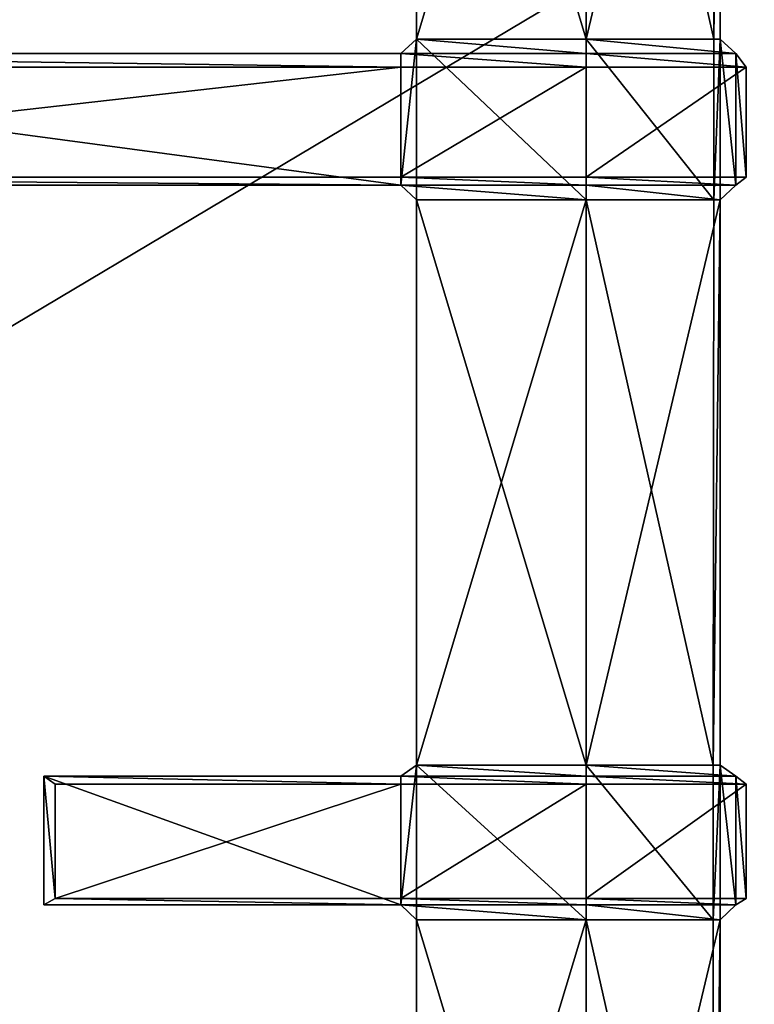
# Model space of a CAD drawing. Extents: x 0 to 31, y 0 to 21.2.
# Tile 515 of 574: x 19 to 20.8, y 10 to 12.5. Entities that reach past the tile are written whole.
import ezdxf

# ---------------------------------------------------------------- set-up
doc = ezdxf.new("R2010")
doc.units = 0
doc.header["$MEASUREMENT"] = 0
doc.layers.get('0').update_dxf_attribs({"color": 13, "linetype": 'CONTINUOUS'})
for name, color, linetype in [('CAST_IRON', 250, 'CONTINUOUS'), ('GALVANIZED_METAL', 252, 'CONTINUOUS'), ('GRATES', 250, 'CONTINUOUS')]:
    doc.layers.add(name, color=color, linetype=linetype)

# ---------------------------------------------------------------- blocks, each defined once
blk = doc.blocks.new('NGM5058UC_TRADECAD_DXF')
at = {"layer": 'GRATES', "color": 0}
for p, q in [((4.4517, 3.22635, 0.98805), (4.4517, 1.80565, 0.98805)), ((4.4517, 1.80565, 0.70725), (4.4517, 3.22635, 0.70725)), ((4.4517, 1.80565, 0.70725), (4.4517, 3.22635, 0.70725)), ((4.4517, 3.22635, 0.98805), (4.4517, 1.80565, 0.98805)), ((4.8784, 1.80565, 0.98805), (4.8784, 3.22635, 0.98805)), ((4.8784, 3.22635, 0.70725), (4.8784, 1.80565, 0.70725)), ((4.8784, 3.22635, 0.70725), (4.8784, 1.80565, 0.70725)), ((4.8784, 1.80565, 0.98805), (4.8784, 3.22635, 0.98805)), ((5.199, 3.22635, 0.70725), (5.199, 1.80565, 0.70725)), ((5.199, 3.22635, 0.70725), (5.199, 1.80565, 0.70725)), ((5.2143, 1.80565, 0.98805), (5.2143, 3.22635, 0.98805)), ((5.2143, 1.80565, 0.98805), (5.2143, 3.22635, 0.98805)), ((4.4517, 1.80565, 0.98805), (4.413, 1.76955, 1.46245)), ((4.4517, 1.80565, 0.98805), (4.413, 1.76955, 1.46245)), ((4.4517, 1.80565, 0.98805), (4.4517, 1.80565, 0.70725)), ((4.4517, 1.80565, 0.98805), (4.4517, 1.80565, 0.70725)), ((4.4517, 1.80565, 0.98805), (4.4517, 1.40255, 0.98805)), ((4.4517, 1.40255, 0.70725), (4.4517, 1.80565, 0.70725)), ((4.4517, 1.80565, 0.98805), (4.4517, 1.40255, 0.98805)), ((4.8784, 1.80565, 0.70725), (4.4517, 1.80565, 0.70725)), ((4.4517, 1.40255, 0.70725), (4.4517, 1.80565, 0.70725)), ((4.8784, 1.80565, 0.70725), (4.4517, 1.80565, 0.70725)), ((4.8784, 1.80565, 0.98805), (4.4517, 1.80565, 0.98805)), ((4.8784, 1.80565, 0.98805), (4.4517, 1.80565, 0.98805)), ((5.2143, 1.80565, 0.98805), (4.8784, 1.80565, 0.98805)), ((4.8784, 1.80565, 0.70725), (5.199, 1.80565, 0.70725)), ((4.8784, 1.80565, 0.70725), (5.199, 1.80565, 0.70725)), ((4.8784, 1.80565, 0.70725), (4.8784, 1.40255, 0.70725)), ((4.8784, 1.76955, 1.46245), (4.8784, 1.80565, 0.98805)), ((5.2143, 1.80565, 0.98805), (4.8784, 1.80565, 0.98805)), ((4.8784, 1.80565, 0.70725), (4.8784, 1.40255, 0.70725)), ((4.8784, 1.76955, 1.46245), (4.8784, 1.80565, 0.98805)), ((5.199, 1.80565, 0.70725), (5.2143, 1.80565, 0.98805)), ((5.199, 1.80565, 0.70725), (5.2143, 1.80565, 0.98805)), ((5.199, 1.80565, 0.70725), (5.199, 1.40255, 0.70725)), ((5.199, 1.80565, 0.70725), (5.199, 1.40255, 0.70725)), ((5.2143, 1.40255, 0.98805), (5.2143, 1.80565, 0.98805)), ((5.2143, 1.80565, 0.98805), (5.2536, 1.76955, 1.46245)), ((5.2143, 1.80565, 0.98805), (5.2536, 1.76955, 1.46245)), ((5.2143, 1.40255, 0.98805), (5.2143, 1.80565, 0.98805)), ((1.9439, 1.76955, 1.46245), (4.413, 1.76955, 1.46245)), ((1.9439, 1.76955, 1.46245), (4.413, 1.76955, 1.46245)), ((4.413, 1.76955, 1.46245), (4.413, 1.73535, 1.82395)), ((4.413, 1.43905, 1.46245), (4.413, 1.76955, 1.46245)), ((4.413, 1.43905, 1.46245), (4.413, 1.76955, 1.46245)), ((4.413, 1.76955, 1.46245), (4.413, 1.73535, 1.82395)), ((4.413, 1.76955, 1.46245), (4.8784, 1.76955, 1.46245)), ((4.413, 1.76955, 1.46245), (4.8784, 1.76955, 1.46245)), ((4.8784, 1.76955, 1.46245), (4.8785, 1.73535, 1.82395)), ((5.2536, 1.76955, 1.46245), (4.8784, 1.76955, 1.46245)), ((4.8784, 1.76955, 1.46245), (4.8785, 1.73535, 1.82395)), ((5.2536, 1.76955, 1.46245), (4.8784, 1.76955, 1.46245)), ((5.28, 1.73535, 1.82395), (5.2536, 1.76955, 1.46245)), ((5.2536, 1.76955, 1.46245), (5.2536, 1.43905, 1.46245)), ((5.2536, 1.76955, 1.46245), (5.2536, 1.43905, 1.46245)), ((5.28, 1.73535, 1.82395), (5.2536, 1.76955, 1.46245)), ((1.9739, 1.73535, 1.82395), (4.413, 1.73535, 1.82395)), ((1.9739, 1.73535, 1.82395), (4.413, 1.73535, 1.82395)), ((4.413, 1.73535, 1.82395), (4.413, 1.45955, 1.82395)), ((4.8785, 1.73535, 1.82395), (4.413, 1.73535, 1.82395)), ((4.413, 1.73535, 1.82395), (4.413, 1.45955, 1.82395)), ((4.8785, 1.73535, 1.82395), (4.413, 1.73535, 1.82395)), ((4.8785, 1.45955, 1.82395), (4.8785, 1.73535, 1.82395)), ((4.8785, 1.73535, 1.82395), (5.28, 1.73535, 1.82395)), ((4.8785, 1.73535, 1.82395), (5.28, 1.73535, 1.82395)), ((4.8785, 1.45955, 1.82395), (4.8785, 1.73535, 1.82395)), ((5.28, 1.73535, 1.82395), (5.28, 1.45955, 1.82395)), ((5.28, 1.73535, 1.82395), (5.28, 1.45955, 1.82395)), ((4.413, 1.45955, 1.82395), (1.9739, 1.45955, 1.82395)), ((4.413, 1.45955, 1.82395), (1.9739, 1.45955, 1.82395)), ((4.413, 1.45955, 1.82395), (4.413, 1.43905, 1.46245)), ((4.8785, 1.45955, 1.82395), (4.413, 1.45955, 1.82395)), ((4.8785, 1.45955, 1.82395), (4.413, 1.45955, 1.82395)), ((4.413, 1.45955, 1.82395), (4.413, 1.43905, 1.46245)), ((4.8784, 1.43905, 1.46245), (4.8785, 1.45955, 1.82395)), ((4.8784, 1.43905, 1.46245), (4.8785, 1.45955, 1.82395)), ((5.28, 1.45955, 1.82395), (4.8785, 1.45955, 1.82395)), ((5.28, 1.45955, 1.82395), (4.8785, 1.45955, 1.82395)), ((5.28, 1.45955, 1.82395), (5.2536, 1.43905, 1.46245)), ((5.28, 1.45955, 1.82395), (5.2536, 1.43905, 1.46245)), ((1.9439, 1.43905, 1.46245), (4.413, 1.43905, 1.46245)), ((1.9439, 1.43905, 1.46245), (4.413, 1.43905, 1.46245)), ((4.413, 1.43905, 1.46245), (4.8784, 1.43905, 1.46245)), ((4.4517, 1.40255, 0.98805), (4.413, 1.43905, 1.46245)), ((4.4517, 1.40255, 0.98805), (4.413, 1.43905, 1.46245)), ((4.413, 1.43905, 1.46245), (4.8784, 1.43905, 1.46245)), ((5.2536, 1.43905, 1.46245), (4.8784, 1.43905, 1.46245)), ((4.8784, 1.43905, 1.46245), (4.8784, 1.40255, 0.98805)), ((5.2536, 1.43905, 1.46245), (4.8784, 1.43905, 1.46245)), ((4.8784, 1.43905, 1.46245), (4.8784, 1.40255, 0.98805)), ((5.2143, 1.40255, 0.98805), (5.2536, 1.43905, 1.46245)), ((5.2143, 1.40255, 0.98805), (5.2536, 1.43905, 1.46245)), ((4.4517, 1.40255, 0.98805), (4.4517, 1.40255, 0.70725)), ((4.4517, 1.40255, 0.98805), (4.4517, 1.40255, 0.70725)), ((4.4517, 1.40255, 0.98805), (4.4517, -0.01775, 0.98805)), ((4.4517, -0.01775, 0.70725), (4.4517, 1.40255, 0.70725)), ((4.8784, 1.40255, 0.98805), (4.4517, 1.40255, 0.98805)), ((4.8784, 1.40255, 0.70725), (4.4517, 1.40255, 0.70725)), ((4.4517, -0.01775, 0.70725), (4.4517, 1.40255, 0.70725)), ((4.8784, 1.40255, 0.70725), (4.4517, 1.40255, 0.70725)), ((4.4517, 1.40255, 0.98805), (4.4517, -0.01775, 0.98805)), ((4.8784, 1.40255, 0.98805), (4.4517, 1.40255, 0.98805)), ((5.199, 1.40255, 0.70725), (4.8784, 1.40255, 0.70725)), ((4.8784, 1.40255, 0.70725), (4.8784, -0.01775, 0.70725)), ((4.8784, -0.01775, 0.98805), (4.8784, 1.40255, 0.98805)), ((4.8784, 1.40255, 0.98805), (5.2143, 1.40255, 0.98805)), ((5.199, 1.40255, 0.70725), (4.8784, 1.40255, 0.70725)), ((4.8784, 1.40255, 0.70725), (4.8784, -0.01775, 0.70725)), ((4.8784, 1.40255, 0.98805), (5.2143, 1.40255, 0.98805)), ((4.8784, -0.01775, 0.98805), (4.8784, 1.40255, 0.98805)), ((5.1973, -0.01775, 0.70725), (5.199, 1.40255, 0.70725)), ((5.1973, -0.01775, 0.70725), (5.199, 1.40255, 0.70725)), ((5.199, 1.40255, 0.70725), (5.2143, 1.40255, 0.98805)), ((5.199, 1.40255, 0.70725), (5.2143, 1.40255, 0.98805)), ((5.2143, 1.40255, 0.98805), (5.2143, -0.01775, 0.98805)), ((5.2143, 1.40255, 0.98805), (5.2143, -0.01775, 0.98805)), ((4.4517, -0.01775, 0.98805), (4.413, -0.04535, 1.46245)), ((4.4517, -0.01775, 0.98805), (4.413, -0.04535, 1.46245)), ((4.4517, -0.01775, 0.98805), (4.4517, -0.01775, 0.70725)), ((4.4517, -0.01775, 0.98805), (4.4517, -0.01775, 0.70725)), ((4.4517, -0.01775, 0.98805), (4.4517, -0.40555, 0.98805)), ((4.4517, -0.40555, 0.70725), (4.4517, -0.01775, 0.70725)), ((4.4517, -0.01775, 0.98805), (4.4517, -0.40555, 0.98805)), ((4.8784, -0.01775, 0.70725), (4.4517, -0.01775, 0.70725)), ((4.4517, -0.40555, 0.70725), (4.4517, -0.01775, 0.70725)), ((4.8784, -0.01775, 0.70725), (4.4517, -0.01775, 0.70725)), ((4.8784, -0.01775, 0.98805), (4.4517, -0.01775, 0.98805)), ((4.8784, -0.01775, 0.98805), (4.4517, -0.01775, 0.98805)), ((4.8784, -0.01775, 0.70725), (5.1973, -0.01775, 0.70725)), ((5.2143, -0.01775, 0.98805), (4.8784, -0.01775, 0.98805)), ((4.8784, -0.01775, 0.70725), (5.1973, -0.01775, 0.70725)), ((4.8784, -0.01775, 0.70725), (4.8784, -0.40555, 0.70725)), ((4.8784, -0.04535, 1.46245), (4.8784, -0.01775, 0.98805)), ((5.2143, -0.01775, 0.98805), (4.8784, -0.01775, 0.98805)), ((4.8784, -0.01775, 0.70725), (4.8784, -0.40555, 0.70725)), ((4.8784, -0.04535, 1.46245), (4.8784, -0.01775, 0.98805)), ((5.1973, -0.01775, 0.70725), (5.2143, -0.01775, 0.98805)), ((5.1973, -0.40555, 0.70725), (5.1973, -0.01775, 0.70725)), ((5.1973, -0.01775, 0.70725), (5.2143, -0.01775, 0.98805)), ((5.1973, -0.40555, 0.70725), (5.1973, -0.01775, 0.70725)), ((5.2143, -0.40555, 0.98805), (5.2143, -0.01775, 0.98805)), ((5.2536, -0.04535, 1.46245), (5.2143, -0.01775, 0.98805)), ((5.2143, -0.40555, 0.98805), (5.2143, -0.01775, 0.98805)), ((5.2536, -0.04535, 1.46245), (5.2143, -0.01775, 0.98805)), ((3.5166, -0.04535, 1.46245), (3.5445, -0.06485, 1.82395)), ((3.5166, -0.36795, 1.46245), (3.5166, -0.04535, 1.46245)), ((3.5166, -0.04535, 1.46245), (3.5445, -0.06485, 1.82395)), ((3.5166, -0.04535, 1.46245), (4.413, -0.04535, 1.46245)), ((3.5166, -0.04535, 1.46245), (4.413, -0.04535, 1.46245)), ((3.5166, -0.36795, 1.46245), (3.5166, -0.04535, 1.46245)), ((4.413, -0.06485, 1.82395), (4.413, -0.04535, 1.46245)), ((4.413, -0.04535, 1.46245), (4.8784, -0.04535, 1.46245)), ((4.413, -0.04535, 1.46245), (4.413, -0.36795, 1.46245)), ((4.413, -0.06485, 1.82395), (4.413, -0.04535, 1.46245)), ((4.413, -0.04535, 1.46245), (4.413, -0.36795, 1.46245)), ((4.413, -0.04535, 1.46245), (4.8784, -0.04535, 1.46245)), ((5.2536, -0.04535, 1.46245), (4.8784, -0.04535, 1.46245)), ((4.8784, -0.04535, 1.46245), (4.8785, -0.06485, 1.82395)), ((4.8784, -0.04535, 1.46245), (4.8785, -0.06485, 1.82395)), ((5.2536, -0.04535, 1.46245), (4.8784, -0.04535, 1.46245)), ((5.2536, -0.36795, 1.46245), (5.2536, -0.04535, 1.46245)), ((5.28, -0.06485, 1.82395), (5.2536, -0.04535, 1.46245)), ((5.2536, -0.36795, 1.46245), (5.2536, -0.04535, 1.46245)), ((5.28, -0.06485, 1.82395), (5.2536, -0.04535, 1.46245)), ((3.5445, -0.06485, 1.82395), (3.5445, -0.35255, 1.82395)), ((3.5445, -0.06485, 1.82395), (3.5445, -0.35255, 1.82395)), ((3.5445, -0.06485, 1.82395), (4.413, -0.06485, 1.82395)), ((3.5445, -0.06485, 1.82395), (4.413, -0.06485, 1.82395)), ((4.8785, -0.06485, 1.82395), (4.413, -0.06485, 1.82395)), ((4.413, -0.06485, 1.82395), (4.413, -0.35255, 1.82395)), ((4.413, -0.06485, 1.82395), (4.413, -0.35255, 1.82395)), ((4.8785, -0.06485, 1.82395), (4.413, -0.06485, 1.82395)), ((4.8785, -0.35255, 1.82395), (4.8785, -0.06485, 1.82395)), ((4.8785, -0.06485, 1.82395), (5.28, -0.06485, 1.82395)), ((4.8785, -0.06485, 1.82395), (5.28, -0.06485, 1.82395)), ((4.8785, -0.35255, 1.82395), (4.8785, -0.06485, 1.82395)), ((5.28, -0.06485, 1.82395), (5.28, -0.35255, 1.82395)), ((5.28, -0.06485, 1.82395), (5.28, -0.35255, 1.82395)), ((3.5445, -0.35255, 1.82395), (3.5166, -0.36795, 1.46245)), ((3.5445, -0.35255, 1.82395), (3.5166, -0.36795, 1.46245)), ((3.5166, -0.36795, 1.46245), (4.413, -0.36795, 1.46245)), ((3.5166, -0.36795, 1.46245), (4.413, -0.36795, 1.46245)), ((4.413, -0.35255, 1.82395), (3.5445, -0.35255, 1.82395)), ((4.413, -0.35255, 1.82395), (3.5445, -0.35255, 1.82395)), ((4.413, -0.35255, 1.82395), (4.413, -0.36795, 1.46245)), ((4.8785, -0.35255, 1.82395), (4.413, -0.35255, 1.82395)), ((4.8785, -0.35255, 1.82395), (4.413, -0.35255, 1.82395)), ((4.413, -0.35255, 1.82395), (4.413, -0.36795, 1.46245)), ((4.413, -0.36795, 1.46245), (4.4517, -0.40555, 0.98805)), ((4.413, -0.36795, 1.46245), (4.8784, -0.36795, 1.46245)), ((4.413, -0.36795, 1.46245), (4.4517, -0.40555, 0.98805)), ((4.413, -0.36795, 1.46245), (4.8784, -0.36795, 1.46245)), ((4.8784, -0.36795, 1.46245), (4.8785, -0.35255, 1.82395)), ((4.8784, -0.36795, 1.46245), (4.8785, -0.35255, 1.82395)), ((4.8784, -0.36795, 1.46245), (4.8784, -0.40555, 0.98805)), ((5.2536, -0.36795, 1.46245), (4.8784, -0.36795, 1.46245)), ((5.2536, -0.36795, 1.46245), (4.8784, -0.36795, 1.46245)), ((4.8784, -0.36795, 1.46245), (4.8784, -0.40555, 0.98805)), ((5.28, -0.35255, 1.82395), (4.8785, -0.35255, 1.82395)), ((5.28, -0.35255, 1.82395), (4.8785, -0.35255, 1.82395)), ((5.2143, -0.40555, 0.98805), (5.2536, -0.36795, 1.46245)), ((5.2143, -0.40555, 0.98805), (5.2536, -0.36795, 1.46245)), ((5.2536, -0.36795, 1.46245), (5.28, -0.35255, 1.82395)), ((5.2536, -0.36795, 1.46245), (5.28, -0.35255, 1.82395)), ((4.4517, -0.40555, 0.70725), (4.4517, -0.40555, 0.98805)), ((4.4517, -0.40555, 0.98805), (4.4517, -1.81885, 0.98805)), ((4.4517, -1.81885, 0.70725), (4.4517, -0.40555, 0.70725)), ((4.4517, -0.40555, 0.70725), (4.4517, -0.40555, 0.98805)), ((4.8784, -0.40555, 0.98805), (4.4517, -0.40555, 0.98805)), ((4.8784, -0.40555, 0.70725), (4.4517, -0.40555, 0.70725)), ((4.4517, -1.81885, 0.70725), (4.4517, -0.40555, 0.70725)), ((4.8784, -0.40555, 0.70725), (4.4517, -0.40555, 0.70725)), ((4.4517, -0.40555, 0.98805), (4.4517, -1.81885, 0.98805)), ((4.8784, -0.40555, 0.98805), (4.4517, -0.40555, 0.98805)), ((4.8784, -0.40555, 0.70725), (5.1973, -0.40555, 0.70725)), ((4.8784, -1.81885, 0.98805), (4.8784, -0.40555, 0.98805)), ((4.8784, -0.40555, 0.98805), (5.2143, -0.40555, 0.98805)), ((4.8784, -0.40555, 0.70725), (5.1973, -0.40555, 0.70725)), ((4.8784, -0.40555, 0.70725), (4.8784, -1.81885, 0.70725)), ((4.8784, -0.40555, 0.70725), (4.8784, -1.81885, 0.70725)), ((4.8784, -0.40555, 0.98805), (5.2143, -0.40555, 0.98805)), ((4.8784, -1.81885, 0.98805), (4.8784, -0.40555, 0.98805)), ((5.2143, -0.40555, 0.98805), (5.1973, -0.40555, 0.70725)), ((5.1973, -0.40555, 0.70725), (5.1973, -1.81885, 0.70725)), ((5.1973, -0.40555, 0.70725), (5.1973, -1.81885, 0.70725)), ((5.2143, -0.40555, 0.98805), (5.1973, -0.40555, 0.70725)), ((5.2143, -1.81885, 0.98805), (5.2143, -0.40555, 0.98805)), ((5.2143, -1.81885, 0.98805), (5.2143, -0.40555, 0.98805))]:
    blk.add_line(p, q, dxfattribs=at)
at = {"layer": 'CAST_IRON', "color": 0}
mesh = blk.add_polyface(dxfattribs=at)
corners = [(6.1889, 2.72605, -0.18725), (-6.4222, -4.78625, -0.18725), (-6.4489, 2.72605, -0.18725), (6.1622, -4.78625, -0.18725)]
mesh.append_faces([[corners[k] for k in face] for face in [(0, 1, 2), (1, 0, 3)]], dxfattribs={"vtx0": -1, "color": 0})
at = {"layer": 'GALVANIZED_METAL', "color": 0}
mesh = blk.add_polyface(dxfattribs=at)
corners = [(-14.2165, -9.41305, -1.89865), (14.216, 9.40775, -1.89865), (-14.3866, -9.24295, -1.89865), (14.386, 9.23775, -1.89865)]
mesh.append_faces([[corners[k] for k in face] for face in [(0, 1, 2), (1, 0, 3)]], dxfattribs={"vtx0": -1, "color": 0})
mesh = blk.add_polyface(dxfattribs=at)
corners = [(14.216, 9.40775, -1.89865), (-14.2165, 9.40775, -1.89865), (-14.3866, -9.24295, -1.89865)]
mesh.append_faces([[corners[k] for k in face] for face in [(0, 1, 2)]], dxfattribs={"color": 0})
mesh = blk.add_polyface(dxfattribs=at)
corners = [(14.386, 9.23775, -1.89865), (-14.2165, -9.41305, -1.89865), (14.2159, -9.41295, -1.89865)]
mesh.append_faces([[corners[k] for k in face] for face in [(0, 1, 2)]], dxfattribs={"color": 0})
at = {"layer": 'GRATES', "color": 0}
mesh = blk.add_polyface(dxfattribs=at)
corners = [(4.4517, 3.22635, 0.70725), (4.4517, 1.80565, 0.98805), (4.4517, 1.80565, 0.70725), (4.4517, 3.22635, 0.98805)]
mesh.append_faces([[corners[k] for k in face] for face in [(0, 1, 2), (1, 0, 3)]], dxfattribs={"vtx0": -1, "color": 0})
mesh = blk.add_polyface(dxfattribs=at)
corners = [(4.8784, 1.80565, 0.70725), (4.4517, 3.22635, 0.70725), (4.4517, 1.80565, 0.70725), (4.8784, 3.22635, 0.70725)]
mesh.append_faces([[corners[k] for k in face] for face in [(0, 1, 2), (1, 0, 3)]], dxfattribs={"vtx0": -1, "color": 0})
mesh = blk.add_polyface(dxfattribs=at)
corners = [(4.8784, 3.22635, 0.98805), (4.4517, 1.80565, 0.98805), (4.4517, 3.22635, 0.98805), (4.8784, 1.80565, 0.98805)]
mesh.append_faces([[corners[k] for k in face] for face in [(0, 1, 2), (1, 0, 3)]], dxfattribs={"vtx0": -1, "color": 0})
mesh = blk.add_polyface(dxfattribs=at)
corners = [(5.2143, 3.22635, 0.98805), (4.8784, 1.80565, 0.98805), (4.8784, 3.22635, 0.98805), (5.2143, 1.80565, 0.98805)]
mesh.append_faces([[corners[k] for k in face] for face in [(0, 1, 2), (1, 0, 3)]], dxfattribs={"vtx0": -1, "color": 0})
mesh = blk.add_polyface(dxfattribs=at)
corners = [(5.199, 1.80565, 0.70725), (4.8784, 3.22635, 0.70725), (4.8784, 1.80565, 0.70725), (5.199, 3.22635, 0.70725)]
mesh.append_faces([[corners[k] for k in face] for face in [(0, 1, 2), (1, 0, 3)]], dxfattribs={"vtx0": -1, "color": 0})
mesh = blk.add_polyface(dxfattribs=at)
corners = [(5.2143, 3.22635, 0.98805), (5.199, 1.80565, 0.70725), (5.2143, 1.80565, 0.98805), (5.199, 3.22635, 0.70725)]
mesh.append_faces([[corners[k] for k in face] for face in [(0, 1, 2), (1, 0, 3)]], dxfattribs={"vtx0": -1, "color": 0})
mesh = blk.add_polyface(dxfattribs=at)
corners = [(4.4517, 1.80565, 0.98805), (4.413, 1.43905, 1.46245), (4.4517, 1.40255, 0.98805), (4.413, 1.76955, 1.46245)]
mesh.append_faces([[corners[k] for k in face] for face in [(0, 1, 2), (1, 0, 3)]], dxfattribs={"vtx0": -1, "color": 0})
mesh = blk.add_polyface(dxfattribs=at)
corners = [(4.8784, 1.76955, 1.46245), (4.4517, 1.80565, 0.98805), (4.8784, 1.80565, 0.98805), (4.413, 1.76955, 1.46245)]
mesh.append_faces([[corners[k] for k in face] for face in [(0, 1, 2), (1, 0, 3)]], dxfattribs={"vtx0": -1, "color": 0})
mesh = blk.add_polyface(dxfattribs=at)
corners = [(4.4517, 1.80565, 0.70725), (4.4517, 1.40255, 0.98805), (4.4517, 1.40255, 0.70725), (4.4517, 1.80565, 0.98805)]
mesh.append_faces([[corners[k] for k in face] for face in [(0, 1, 2), (1, 0, 3)]], dxfattribs={"vtx0": -1, "color": 0})
mesh = blk.add_polyface(dxfattribs=at)
corners = [(4.8784, 1.40255, 0.70725), (4.4517, 1.80565, 0.70725), (4.4517, 1.40255, 0.70725), (4.8784, 1.80565, 0.70725)]
mesh.append_faces([[corners[k] for k in face] for face in [(0, 1, 2), (1, 0, 3)]], dxfattribs={"vtx0": -1, "color": 0})
mesh = blk.add_polyface(dxfattribs=at)
corners = [(5.199, 1.40255, 0.70725), (4.8784, 1.80565, 0.70725), (4.8784, 1.40255, 0.70725), (5.199, 1.80565, 0.70725)]
mesh.append_faces([[corners[k] for k in face] for face in [(0, 1, 2), (1, 0, 3)]], dxfattribs={"vtx0": -1, "color": 0})
mesh = blk.add_polyface(dxfattribs=at)
corners = [(5.2536, 1.76955, 1.46245), (4.8784, 1.80565, 0.98805), (5.2143, 1.80565, 0.98805), (4.8784, 1.76955, 1.46245)]
mesh.append_faces([[corners[k] for k in face] for face in [(0, 1, 2), (1, 0, 3)]], dxfattribs={"vtx0": -1, "color": 0})
mesh = blk.add_polyface(dxfattribs=at)
corners = [(5.2143, 1.80565, 0.98805), (5.199, 1.40255, 0.70725), (5.2143, 1.40255, 0.98805), (5.199, 1.80565, 0.70725)]
mesh.append_faces([[corners[k] for k in face] for face in [(0, 1, 2), (1, 0, 3)]], dxfattribs={"vtx0": -1, "color": 0})
mesh = blk.add_polyface(dxfattribs=at)
corners = [(5.2536, 1.43905, 1.46245), (5.2143, 1.80565, 0.98805), (5.2143, 1.40255, 0.98805), (5.2536, 1.76955, 1.46245)]
mesh.append_faces([[corners[k] for k in face] for face in [(0, 1, 2), (1, 0, 3)]], dxfattribs={"vtx0": -1, "color": 0})
mesh = blk.add_polyface(dxfattribs=at)
corners = [(4.413, 1.73535, 1.82395), (1.9439, 1.76955, 1.46245), (4.413, 1.76955, 1.46245), (1.9739, 1.73535, 1.82395)]
mesh.append_faces([[corners[k] for k in face] for face in [(0, 1, 2), (1, 0, 3)]], dxfattribs={"vtx0": -1, "color": 0})
mesh = blk.add_polyface(dxfattribs=at)
corners = [(4.413, 1.43905, 1.46245), (1.9439, 1.76955, 1.46245), (1.9439, 1.43905, 1.46245), (4.413, 1.76955, 1.46245)]
mesh.append_faces([[corners[k] for k in face] for face in [(0, 1, 2), (1, 0, 3)]], dxfattribs={"vtx0": -1, "color": 0})
mesh = blk.add_polyface(dxfattribs=at)
corners = [(4.8785, 1.73535, 1.82395), (4.413, 1.76955, 1.46245), (4.8784, 1.76955, 1.46245), (4.413, 1.73535, 1.82395)]
mesh.append_faces([[corners[k] for k in face] for face in [(0, 1, 2), (1, 0, 3)]], dxfattribs={"vtx0": -1, "color": 0})
mesh = blk.add_polyface(dxfattribs=at)
corners = [(5.28, 1.73535, 1.82395), (4.8784, 1.76955, 1.46245), (5.2536, 1.76955, 1.46245), (4.8785, 1.73535, 1.82395)]
mesh.append_faces([[corners[k] for k in face] for face in [(0, 1, 2), (1, 0, 3)]], dxfattribs={"vtx0": -1, "color": 0})
mesh = blk.add_polyface(dxfattribs=at)
corners = [(5.28, 1.45955, 1.82395), (5.2536, 1.76955, 1.46245), (5.2536, 1.43905, 1.46245), (5.28, 1.73535, 1.82395)]
mesh.append_faces([[corners[k] for k in face] for face in [(0, 1, 2), (1, 0, 3)]], dxfattribs={"vtx0": -1, "color": 0})
mesh = blk.add_polyface(dxfattribs=at)
corners = [(4.413, 1.73535, 1.82395), (1.9739, 1.45955, 1.82395), (1.9739, 1.73535, 1.82395), (4.413, 1.45955, 1.82395)]
mesh.append_faces([[corners[k] for k in face] for face in [(0, 1, 2), (1, 0, 3)]], dxfattribs={"vtx0": -1, "color": 0})
mesh = blk.add_polyface(dxfattribs=at)
corners = [(4.8785, 1.73535, 1.82395), (4.413, 1.45955, 1.82395), (4.413, 1.73535, 1.82395), (4.8785, 1.45955, 1.82395)]
mesh.append_faces([[corners[k] for k in face] for face in [(0, 1, 2), (1, 0, 3)]], dxfattribs={"vtx0": -1, "color": 0})
mesh = blk.add_polyface(dxfattribs=at)
corners = [(5.28, 1.73535, 1.82395), (4.8785, 1.45955, 1.82395), (4.8785, 1.73535, 1.82395), (5.28, 1.45955, 1.82395)]
mesh.append_faces([[corners[k] for k in face] for face in [(0, 1, 2), (1, 0, 3)]], dxfattribs={"vtx0": -1, "color": 0})
mesh = blk.add_polyface(dxfattribs=at)
corners = [(1.9739, 1.45955, 1.82395), (4.413, 1.43905, 1.46245), (1.9439, 1.43905, 1.46245), (4.413, 1.45955, 1.82395)]
mesh.append_faces([[corners[k] for k in face] for face in [(0, 1, 2), (1, 0, 3)]], dxfattribs={"vtx0": -1, "color": 0})
mesh = blk.add_polyface(dxfattribs=at)
corners = [(4.413, 1.45955, 1.82395), (4.8784, 1.43905, 1.46245), (4.413, 1.43905, 1.46245), (4.8785, 1.45955, 1.82395)]
mesh.append_faces([[corners[k] for k in face] for face in [(0, 1, 2), (1, 0, 3)]], dxfattribs={"vtx0": -1, "color": 0})
mesh = blk.add_polyface(dxfattribs=at)
corners = [(4.8785, 1.45955, 1.82395), (5.2536, 1.43905, 1.46245), (4.8784, 1.43905, 1.46245), (5.28, 1.45955, 1.82395)]
mesh.append_faces([[corners[k] for k in face] for face in [(0, 1, 2), (1, 0, 3)]], dxfattribs={"vtx0": -1, "color": 0})
mesh = blk.add_polyface(dxfattribs=at)
corners = [(4.413, 1.43905, 1.46245), (4.8784, 1.40255, 0.98805), (4.4517, 1.40255, 0.98805), (4.8784, 1.43905, 1.46245)]
mesh.append_faces([[corners[k] for k in face] for face in [(0, 1, 2), (1, 0, 3)]], dxfattribs={"vtx0": -1, "color": 0})
mesh = blk.add_polyface(dxfattribs=at)
corners = [(4.8784, 1.43905, 1.46245), (5.2143, 1.40255, 0.98805), (4.8784, 1.40255, 0.98805), (5.2536, 1.43905, 1.46245)]
mesh.append_faces([[corners[k] for k in face] for face in [(0, 1, 2), (1, 0, 3)]], dxfattribs={"vtx0": -1, "color": 0})
mesh = blk.add_polyface(dxfattribs=at)
corners = [(4.4517, 1.40255, 0.70725), (4.4517, -0.01775, 0.98805), (4.4517, -0.01775, 0.70725), (4.4517, 1.40255, 0.98805)]
mesh.append_faces([[corners[k] for k in face] for face in [(0, 1, 2), (1, 0, 3)]], dxfattribs={"vtx0": -1, "color": 0})
mesh = blk.add_polyface(dxfattribs=at)
corners = [(4.8784, -0.01775, 0.70725), (4.4517, 1.40255, 0.70725), (4.4517, -0.01775, 0.70725), (4.8784, 1.40255, 0.70725)]
mesh.append_faces([[corners[k] for k in face] for face in [(0, 1, 2), (1, 0, 3)]], dxfattribs={"vtx0": -1, "color": 0})
mesh = blk.add_polyface(dxfattribs=at)
corners = [(4.8784, 1.40255, 0.98805), (4.4517, -0.01775, 0.98805), (4.4517, 1.40255, 0.98805), (4.8784, -0.01775, 0.98805)]
mesh.append_faces([[corners[k] for k in face] for face in [(0, 1, 2), (1, 0, 3)]], dxfattribs={"vtx0": -1, "color": 0})
mesh = blk.add_polyface(dxfattribs=at)
corners = [(5.1973, -0.01775, 0.70725), (4.8784, 1.40255, 0.70725), (4.8784, -0.01775, 0.70725), (5.199, 1.40255, 0.70725)]
mesh.append_faces([[corners[k] for k in face] for face in [(0, 1, 2), (1, 0, 3)]], dxfattribs={"vtx0": -1, "color": 0})
mesh = blk.add_polyface(dxfattribs=at)
corners = [(5.2143, 1.40255, 0.98805), (4.8784, -0.01775, 0.98805), (4.8784, 1.40255, 0.98805), (5.2143, -0.01775, 0.98805)]
mesh.append_faces([[corners[k] for k in face] for face in [(0, 1, 2), (1, 0, 3)]], dxfattribs={"vtx0": -1, "color": 0})
mesh = blk.add_polyface(dxfattribs=at)
corners = [(5.2143, 1.40255, 0.98805), (5.1973, -0.01775, 0.70725), (5.2143, -0.01775, 0.98805)]
mesh.append_faces([[corners[k] for k in face] for face in [(0, 1, 2)]], dxfattribs={"color": 0})
mesh = blk.add_polyface(dxfattribs=at)
corners = [(5.199, 1.40255, 0.70725), (5.1973, -0.01775, 0.70725), (5.2143, 1.40255, 0.98805)]
mesh.append_faces([[corners[k] for k in face] for face in [(0, 1, 2)]], dxfattribs={"color": 0})
mesh = blk.add_polyface(dxfattribs=at)
corners = [(4.4517, -0.01775, 0.98805), (4.413, -0.36795, 1.46245), (4.4517, -0.40555, 0.98805), (4.413, -0.04535, 1.46245)]
mesh.append_faces([[corners[k] for k in face] for face in [(0, 1, 2), (1, 0, 3)]], dxfattribs={"vtx0": -1, "color": 0})
mesh = blk.add_polyface(dxfattribs=at)
corners = [(4.8784, -0.04535, 1.46245), (4.4517, -0.01775, 0.98805), (4.8784, -0.01775, 0.98805), (4.413, -0.04535, 1.46245)]
mesh.append_faces([[corners[k] for k in face] for face in [(0, 1, 2), (1, 0, 3)]], dxfattribs={"vtx0": -1, "color": 0})
mesh = blk.add_polyface(dxfattribs=at)
corners = [(4.4517, -0.01775, 0.70725), (4.4517, -0.40555, 0.98805), (4.4517, -0.40555, 0.70725), (4.4517, -0.01775, 0.98805)]
mesh.append_faces([[corners[k] for k in face] for face in [(0, 1, 2), (1, 0, 3)]], dxfattribs={"vtx0": -1, "color": 0})
mesh = blk.add_polyface(dxfattribs=at)
corners = [(4.8784, -0.40555, 0.70725), (4.4517, -0.01775, 0.70725), (4.4517, -0.40555, 0.70725), (4.8784, -0.01775, 0.70725)]
mesh.append_faces([[corners[k] for k in face] for face in [(0, 1, 2), (1, 0, 3)]], dxfattribs={"vtx0": -1, "color": 0})
mesh = blk.add_polyface(dxfattribs=at)
corners = [(5.1973, -0.40555, 0.70725), (4.8784, -0.01775, 0.70725), (4.8784, -0.40555, 0.70725), (5.1973, -0.01775, 0.70725)]
mesh.append_faces([[corners[k] for k in face] for face in [(0, 1, 2), (1, 0, 3)]], dxfattribs={"vtx0": -1, "color": 0})
mesh = blk.add_polyface(dxfattribs=at)
corners = [(5.2536, -0.04535, 1.46245), (4.8784, -0.01775, 0.98805), (5.2143, -0.01775, 0.98805), (4.8784, -0.04535, 1.46245)]
mesh.append_faces([[corners[k] for k in face] for face in [(0, 1, 2), (1, 0, 3)]], dxfattribs={"vtx0": -1, "color": 0})
mesh = blk.add_polyface(dxfattribs=at)
corners = [(5.2143, -0.01775, 0.98805), (5.1973, -0.40555, 0.70725), (5.2143, -0.40555, 0.98805), (5.1973, -0.01775, 0.70725)]
mesh.append_faces([[corners[k] for k in face] for face in [(0, 1, 2), (1, 0, 3)]], dxfattribs={"vtx0": -1, "color": 0})
mesh = blk.add_polyface(dxfattribs=at)
corners = [(5.2536, -0.36795, 1.46245), (5.2143, -0.01775, 0.98805), (5.2143, -0.40555, 0.98805), (5.2536, -0.04535, 1.46245)]
mesh.append_faces([[corners[k] for k in face] for face in [(0, 1, 2), (1, 0, 3)]], dxfattribs={"vtx0": -1, "color": 0})
mesh = blk.add_polyface(dxfattribs=at)
corners = [(3.5166, -0.04535, 1.46245), (3.5445, -0.35255, 1.82395), (3.5166, -0.36795, 1.46245), (3.5445, -0.06485, 1.82395)]
mesh.append_faces([[corners[k] for k in face] for face in [(0, 1, 2), (1, 0, 3)]], dxfattribs={"vtx0": -1, "color": 0})
mesh = blk.add_polyface(dxfattribs=at)
corners = [(4.413, -0.06485, 1.82395), (3.5166, -0.04535, 1.46245), (4.413, -0.04535, 1.46245), (3.5445, -0.06485, 1.82395)]
mesh.append_faces([[corners[k] for k in face] for face in [(0, 1, 2), (1, 0, 3)]], dxfattribs={"vtx0": -1, "color": 0})
mesh = blk.add_polyface(dxfattribs=at)
corners = [(4.413, -0.36795, 1.46245), (3.5166, -0.04535, 1.46245), (3.5166, -0.36795, 1.46245), (4.413, -0.04535, 1.46245)]
mesh.append_faces([[corners[k] for k in face] for face in [(0, 1, 2), (1, 0, 3)]], dxfattribs={"vtx0": -1, "color": 0})
mesh = blk.add_polyface(dxfattribs=at)
corners = [(4.8785, -0.06485, 1.82395), (4.413, -0.04535, 1.46245), (4.8784, -0.04535, 1.46245), (4.413, -0.06485, 1.82395)]
mesh.append_faces([[corners[k] for k in face] for face in [(0, 1, 2), (1, 0, 3)]], dxfattribs={"vtx0": -1, "color": 0})
mesh = blk.add_polyface(dxfattribs=at)
corners = [(5.28, -0.06485, 1.82395), (4.8784, -0.04535, 1.46245), (5.2536, -0.04535, 1.46245), (4.8785, -0.06485, 1.82395)]
mesh.append_faces([[corners[k] for k in face] for face in [(0, 1, 2), (1, 0, 3)]], dxfattribs={"vtx0": -1, "color": 0})
mesh = blk.add_polyface(dxfattribs=at)
corners = [(5.28, -0.35255, 1.82395), (5.2536, -0.04535, 1.46245), (5.2536, -0.36795, 1.46245), (5.28, -0.06485, 1.82395)]
mesh.append_faces([[corners[k] for k in face] for face in [(0, 1, 2), (1, 0, 3)]], dxfattribs={"vtx0": -1, "color": 0})
mesh = blk.add_polyface(dxfattribs=at)
corners = [(4.413, -0.06485, 1.82395), (3.5445, -0.35255, 1.82395), (3.5445, -0.06485, 1.82395), (4.413, -0.35255, 1.82395)]
mesh.append_faces([[corners[k] for k in face] for face in [(0, 1, 2), (1, 0, 3)]], dxfattribs={"vtx0": -1, "color": 0})
mesh = blk.add_polyface(dxfattribs=at)
corners = [(4.8785, -0.06485, 1.82395), (4.413, -0.35255, 1.82395), (4.413, -0.06485, 1.82395), (4.8785, -0.35255, 1.82395)]
mesh.append_faces([[corners[k] for k in face] for face in [(0, 1, 2), (1, 0, 3)]], dxfattribs={"vtx0": -1, "color": 0})
mesh = blk.add_polyface(dxfattribs=at)
corners = [(5.28, -0.06485, 1.82395), (4.8785, -0.35255, 1.82395), (4.8785, -0.06485, 1.82395), (5.28, -0.35255, 1.82395)]
mesh.append_faces([[corners[k] for k in face] for face in [(0, 1, 2), (1, 0, 3)]], dxfattribs={"vtx0": -1, "color": 0})
mesh = blk.add_polyface(dxfattribs=at)
corners = [(3.5445, -0.35255, 1.82395), (4.413, -0.36795, 1.46245), (3.5166, -0.36795, 1.46245), (4.413, -0.35255, 1.82395)]
mesh.append_faces([[corners[k] for k in face] for face in [(0, 1, 2), (1, 0, 3)]], dxfattribs={"vtx0": -1, "color": 0})
mesh = blk.add_polyface(dxfattribs=at)
corners = [(4.413, -0.35255, 1.82395), (4.8784, -0.36795, 1.46245), (4.413, -0.36795, 1.46245), (4.8785, -0.35255, 1.82395)]
mesh.append_faces([[corners[k] for k in face] for face in [(0, 1, 2), (1, 0, 3)]], dxfattribs={"vtx0": -1, "color": 0})
mesh = blk.add_polyface(dxfattribs=at)
corners = [(4.413, -0.36795, 1.46245), (4.8784, -0.40555, 0.98805), (4.4517, -0.40555, 0.98805), (4.8784, -0.36795, 1.46245)]
mesh.append_faces([[corners[k] for k in face] for face in [(0, 1, 2), (1, 0, 3)]], dxfattribs={"vtx0": -1, "color": 0})
mesh = blk.add_polyface(dxfattribs=at)
corners = [(4.8785, -0.35255, 1.82395), (5.2536, -0.36795, 1.46245), (4.8784, -0.36795, 1.46245), (5.28, -0.35255, 1.82395)]
mesh.append_faces([[corners[k] for k in face] for face in [(0, 1, 2), (1, 0, 3)]], dxfattribs={"vtx0": -1, "color": 0})
mesh = blk.add_polyface(dxfattribs=at)
corners = [(4.8784, -0.36795, 1.46245), (5.2143, -0.40555, 0.98805), (4.8784, -0.40555, 0.98805), (5.2536, -0.36795, 1.46245)]
mesh.append_faces([[corners[k] for k in face] for face in [(0, 1, 2), (1, 0, 3)]], dxfattribs={"vtx0": -1, "color": 0})
mesh = blk.add_polyface(dxfattribs=at)
corners = [(4.4517, -0.40555, 0.70725), (4.4517, -1.81885, 0.98805), (4.4517, -1.81885, 0.70725), (4.4517, -0.40555, 0.98805)]
mesh.append_faces([[corners[k] for k in face] for face in [(0, 1, 2), (1, 0, 3)]], dxfattribs={"vtx0": -1, "color": 0})
mesh = blk.add_polyface(dxfattribs=at)
corners = [(4.8784, -1.81885, 0.70725), (4.4517, -0.40555, 0.70725), (4.4517, -1.81885, 0.70725), (4.8784, -0.40555, 0.70725)]
mesh.append_faces([[corners[k] for k in face] for face in [(0, 1, 2), (1, 0, 3)]], dxfattribs={"vtx0": -1, "color": 0})
mesh = blk.add_polyface(dxfattribs=at)
corners = [(4.8784, -0.40555, 0.98805), (4.4517, -1.81885, 0.98805), (4.4517, -0.40555, 0.98805), (4.8784, -1.81885, 0.98805)]
mesh.append_faces([[corners[k] for k in face] for face in [(0, 1, 2), (1, 0, 3)]], dxfattribs={"vtx0": -1, "color": 0})
mesh = blk.add_polyface(dxfattribs=at)
corners = [(5.2143, -0.40555, 0.98805), (4.8784, -1.81885, 0.98805), (4.8784, -0.40555, 0.98805), (5.2143, -1.81885, 0.98805)]
mesh.append_faces([[corners[k] for k in face] for face in [(0, 1, 2), (1, 0, 3)]], dxfattribs={"vtx0": -1, "color": 0})
mesh = blk.add_polyface(dxfattribs=at)
corners = [(5.1973, -1.81885, 0.70725), (4.8784, -0.40555, 0.70725), (4.8784, -1.81885, 0.70725), (5.1973, -0.40555, 0.70725)]
mesh.append_faces([[corners[k] for k in face] for face in [(0, 1, 2), (1, 0, 3)]], dxfattribs={"vtx0": -1, "color": 0})
mesh = blk.add_polyface(dxfattribs=at)
corners = [(5.2143, -0.40555, 0.98805), (5.1973, -1.81885, 0.70725), (5.2143, -1.81885, 0.98805), (5.1973, -0.40555, 0.70725)]
mesh.append_faces([[corners[k] for k in face] for face in [(0, 1, 2), (1, 0, 3)]], dxfattribs={"vtx0": -1, "color": 0})
blk = doc.blocks.new('NGM5058UC_TRADECAD_DWG')
at = {"color": 0}
blk.add_blockref('NGM5058UC_TRADECAD_DXF', (15.5194, 10.62185, 1.89865), dxfattribs=at)

msp = doc.modelspace()

# ---------------------------------------------------------------- block references
at = {"color": 0}
msp.add_blockref('NGM5058UC_TRADECAD_DWG', (0, 0), dxfattribs=at)

doc.saveas('drawing.dxf')
